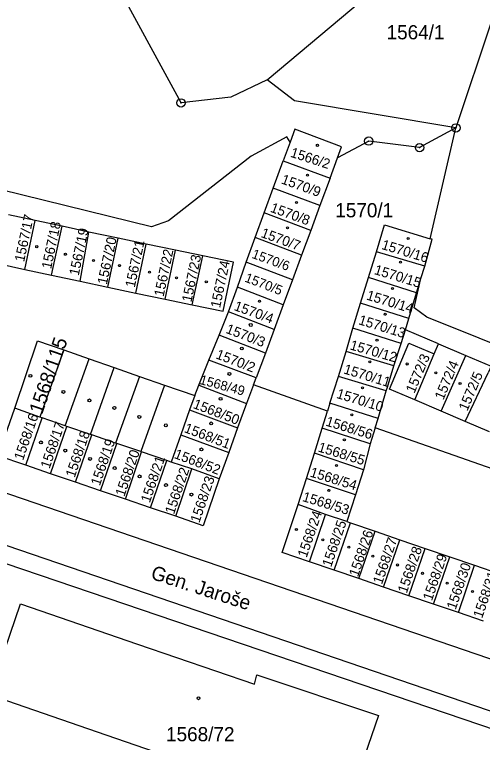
# Model space of a CAD drawing. Extents: x -644096 to -634268, y -1141430 to -1133463.
# Drawn here: x -638733.3 to -638677.1, y -1138314.6 to -1138227.3 of the extents above; entities that cross this region are included whole.
import ezdxf

# ---------------------------------------------------------------- set-up
doc = ezdxf.new("R2010")
doc.units = 0
for name, color, linetype in [('_CIVIL_CONSTRUCTION', 7, 'Continuous'), ('M_Svah_Nasyp', 7, 'Continuous'), ('M_Svah_Zarez', 7, 'Continuous'), ('spodek_zarez', 7, 'Continuous'), ('svrsek_osa_terminal_VRT', 7, 'Continuous'), ('svrsek_osa_VRT', 7, 'Continuous'), ('svrsek_popisy_VRT', 7, 'Continuous'), ('terminal_VRT', 7, 'Continuous')]:
    doc.layers.add(name, color=color, linetype=linetype)

msp = doc.modelspace()

# ---------------------------------------------------------------- linework, layer by layer
at = {"layer": '_CIVIL_CONSTRUCTION'}
for centre, radius in [((-638713.32, -1138237.87), 0.5), ((-638713.32, -1138237.87), 0.0303), ((-638680.32, -1138240.87), 0.5), ((-638680.32, -1138240.87), 0.0303), ((-638690.79, -1138242.46), 0.5), ((-638690.79, -1138242.46), 0.0303), ((-638684.69, -1138243.24), 0.5), ((-638684.69, -1138243.24), 0.0303)]:
    msp.add_circle(centre, radius, dxfattribs=at)
at = {"layer": 'M_Svah_Nasyp'}
for p, q in [((-638682.41, -1138266.77), (-638686.38, -1138265.08)), ((-638727.4, -1138267.5), (-638730.26, -1138275.57)), ((-638727.23, -1138276.61), (-638724.36, -1138268.56)), ((-638724.18, -1138277.64), (-638721.35, -1138269.61)), ((-638718.32, -1138270.67), (-638721.17, -1138278.68)), ((-638715.31, -1138271.72), (-638718.15, -1138279.7))]:
    msp.add_line(p, q, dxfattribs=at)
at = {"layer": 'M_Svah_Zarez'}
for centre, radius in [((-638696.955, -1138242.959), 0.123), ((-638698.145, -1138246.539), 0.123), ((-638699.465, -1138249.809), 0.123), ((-638700.535, -1138252.859), 0.123), ((-638686.045, -1138254.149), 0.123), ((-638730.645, -1138255.119), 0.123), ((-638727.205, -1138256.029), 0.123), ((-638723.835, -1138256.779), 0.123), ((-638720.695, -1138257.389), 0.123), ((-638686.975, -1138256.969), 0.123), ((-638717.095, -1138258.169), 0.123), ((-638713.855, -1138258.849), 0.123), ((-638710.285, -1138259.339), 0.123), ((-638687.935, -1138260.139), 0.123), ((-638703.905, -1138261.669), 0.123), ((-638688.825, -1138263.229), 0.123), ((-638704.947, -1138264.509), 0.175), ((-638689.795, -1138266.339), 0.123), ((-638706.017, -1138267.329), 0.175), ((-638690.665, -1138268.939), 0.123), ((-638686.175, -1138269.189), 0.123), ((-638731.397, -1138270.609), 0.175), ((-638707.507, -1138270.379), 0.175), ((-638682.745, -1138270.259), 0.123), ((-638679.825, -1138271.529), 0.123), ((-638727.437, -1138272.539), 0.175), ((-638691.545, -1138272.059), 0.123), ((-638708.577, -1138273.369), 0.175), ((-638724.317, -1138273.559), 0.175), ((-638721.327, -1138274.459), 0.175), ((-638718.327, -1138275.539), 0.175), ((-638692.825, -1138275.279), 0.123), ((-638715.147, -1138276.549), 0.175), ((-638709.707, -1138276.319), 0.175), ((-638730.137, -1138278.599), 0.175), ((-638693.715, -1138278.299), 0.123), ((-638727.217, -1138279.579), 0.175), ((-638710.877, -1138279.439), 0.175), ((-638724.237, -1138280.579), 0.175), ((-638721.287, -1138281.679), 0.175), ((-638694.645, -1138281.359), 0.123), ((-638718.297, -1138282.679), 0.175), ((-638715.127, -1138283.719), 0.175), ((-638695.575, -1138284.349), 0.123), ((-638712.077, -1138284.849), 0.175), ((-638699.475, -1138289.029), 0.123), ((-638696.285, -1138290.279), 0.123), ((-638693.175, -1138291.169), 0.123), ((-638690.295, -1138292.229), 0.123), ((-638687.345, -1138293.299), 0.123), ((-638684.325, -1138294.299), 0.123), ((-638681.375, -1138295.469), 0.123), ((-638678.325, -1138296.479), 0.123), ((-638711.227, -1138309.279), 0.175)]:
    msp.add_circle(centre, radius, dxfattribs=at)
at = {"layer": 'spodek_zarez'}
msp.add_circle((-638683.068, -1137056.847), 1378.084, dxfattribs=at)
at = {"layer": 'svrsek_osa_terminal_VRT'}
msp.add_arc((-642050.261, -1145189.597), 8802.25, 41.4131519, 75.3170489, dxfattribs=at)
at = {"layer": 'terminal_VRT'}
for p, q in [((-638683.41, -1138254.16), (-638680.32, -1138240.87)), ((-638700.23, -1138242.59), (-638701.06, -1138244.82)), ((-638695.43, -1138246.9), (-638694.54, -1138244.48)), ((-638702.26, -1138248.1), (-638701.06, -1138244.82)), ((-638701.06, -1138244.82), (-638695.43, -1138246.9)), ((-638695.43, -1138246.9), (-638696.65, -1138250.19)), ((-638703.33, -1138251.07), (-638702.26, -1138248.1)), ((-638696.65, -1138250.19), (-638702.26, -1138248.1)), ((-638696.65, -1138250.19), (-638697.75, -1138253.17)), ((-638730.82, -1138251.98), (-638734.05, -1138251.29)), ((-638704.41, -1138254.03), (-638703.33, -1138251.07)), ((-638697.75, -1138253.17), (-638703.33, -1138251.07)), ((-638732.08, -1138257.84), (-638730.82, -1138251.98)), ((-638727.6, -1138252.67), (-638730.82, -1138251.98)), ((-638728.85, -1138258.53), (-638727.6, -1138252.67)), ((-638724.37, -1138253.36), (-638727.6, -1138252.67)), ((-638697.75, -1138253.17), (-638698.85, -1138256.14)), ((-638725.43, -1138259.26), (-638724.37, -1138253.36)), ((-638720.85, -1138254.11), (-638724.37, -1138253.36)), ((-638705.49, -1138256.99), (-638704.41, -1138254.03)), ((-638698.85, -1138256.14), (-638704.41, -1138254.03)), ((-638722.1, -1138259.97), (-638720.85, -1138254.11)), ((-638717.49, -1138254.82), (-638720.85, -1138254.11)), ((-638718.73, -1138260.69), (-638717.49, -1138254.82)), ((-638713.98, -1138255.54), (-638717.49, -1138254.82)), ((-638715.23, -1138261.41), (-638713.98, -1138255.54)), ((-638710.72, -1138256.21), (-638713.98, -1138255.54)), ((-638690.81, -1138258.83), (-638689.84, -1138255.74)), ((-638684.05, -1138257.44), (-638689.84, -1138255.74)), ((-638711.98, -1138262.08), (-638710.72, -1138256.21)), ((-638698.85, -1138256.14), (-638699.94, -1138259.11)), ((-638735.3, -1138257.15), (-638732.08, -1138257.84)), ((-638706.56, -1138259.96), (-638705.49, -1138256.99)), ((-638699.94, -1138259.11), (-638705.49, -1138256.99)), ((-638684.53, -1138258.95), (-638684.05, -1138257.44)), ((-638732.08, -1138257.84), (-638728.85, -1138258.53)), ((-638728.85, -1138258.53), (-638725.43, -1138259.26)), ((-638725.43, -1138259.26), (-638722.1, -1138259.97)), ((-638699.94, -1138259.11), (-638701.04, -1138262.09)), ((-638691.76, -1138261.88), (-638690.81, -1138258.83)), ((-638685.06, -1138260.65), (-638690.81, -1138258.83)), ((-638685.06, -1138260.65), (-638684.53, -1138258.95)), ((-638722.1, -1138259.97), (-638718.73, -1138260.69)), ((-638707.64, -1138262.92), (-638706.56, -1138259.96)), ((-638701.04, -1138262.09), (-638706.56, -1138259.96)), ((-638718.73, -1138260.69), (-638715.23, -1138261.41)), ((-638685.97, -1138263.73), (-638685.06, -1138260.65)), ((-638715.23, -1138261.41), (-638711.98, -1138262.08)), ((-638692.68, -1138264.91), (-638691.76, -1138261.88)), ((-638685.97, -1138263.73), (-638691.76, -1138261.88)), ((-638701.04, -1138262.09), (-638702.14, -1138265.06)), ((-638708.76, -1138265.72), (-638707.64, -1138262.92)), ((-638702.14, -1138265.06), (-638707.64, -1138262.92)), ((-638702.14, -1138265.06), (-638703.2, -1138267.89)), ((-638693.49, -1138267.68), (-638692.68, -1138264.91)), ((-638686.89, -1138266.75), (-638692.68, -1138264.91)), ((-638709.98, -1138268.74), (-638708.76, -1138265.72)), ((-638703.2, -1138267.89), (-638708.76, -1138265.72)), ((-638687.77, -1138269.41), (-638686.89, -1138266.75)), ((-638703.2, -1138267.89), (-638704.29, -1138270.84)), ((-638694.4, -1138270.69), (-638693.49, -1138267.68)), ((-638687.77, -1138269.41), (-638693.49, -1138267.68)), ((-638685.27, -1138273.5), (-638682.92, -1138267.98)), ((-638711.17, -1138271.71), (-638709.98, -1138268.74)), ((-638704.29, -1138270.84), (-638709.98, -1138268.74)), ((-638682.1, -1138274.85), (-638679.13, -1138268.17)), ((-638679.2, -1138276.08), (-638676.44, -1138270.25)), ((-638704.62, -1138271.7), (-638704.29, -1138270.84)), ((-638695.44, -1138273.89), (-638694.4, -1138270.69)), ((-638688.68, -1138272.42), (-638694.4, -1138270.69)), ((-638711.68, -1138272.98), (-638711.17, -1138271.71)), ((-638711.17, -1138271.71), (-638705.48, -1138273.93)), ((-638704.62, -1138271.7), (-638705.48, -1138273.93)), ((-638695.73, -1138274.83), (-638704.62, -1138271.7)), ((-638689.66, -1138275.74), (-638688.68, -1138272.42)), ((-638711.68, -1138272.98), (-638712.29, -1138274.69)), ((-638705.48, -1138273.93), (-638706.54, -1138276.86)), ((-638695.44, -1138273.89), (-638695.73, -1138274.83)), ((-638689.66, -1138275.74), (-638695.44, -1138273.89)), ((-638682.1, -1138274.85), (-638685.27, -1138273.5)), ((-638712.29, -1138274.69), (-638713.35, -1138277.69)), ((-638712.29, -1138274.69), (-638706.54, -1138276.86)), ((-638696.36, -1138276.89), (-638695.73, -1138274.83)), ((-638679.2, -1138276.08), (-638682.1, -1138274.85)), ((-638731.94, -1138281.34), (-638730.01, -1138275.66)), ((-638690.01, -1138276.84), (-638689.66, -1138275.74)), ((-638728.97, -1138282.36), (-638727.03, -1138276.68)), ((-638676.3, -1138277.31), (-638679.2, -1138276.08)), ((-638706.54, -1138276.86), (-638707.6, -1138279.79)), ((-638697.28, -1138279.9), (-638696.36, -1138276.89)), ((-638690.62, -1138278.78), (-638696.36, -1138276.89)), ((-638690.01, -1138276.84), (-638690.62, -1138278.78)), ((-638616.86, -1138302.6), (-638690.01, -1138276.84)), ((-638725.98, -1138283.37), (-638724.04, -1138277.69)), ((-638713.35, -1138277.69), (-638714.51, -1138280.97)), ((-638713.35, -1138277.69), (-638707.6, -1138279.79)), ((-638722.97, -1138284.4), (-638721.04, -1138278.72)), ((-638690.62, -1138278.78), (-638691.41, -1138281.9)), ((-638719.98, -1138285.41), (-638718.05, -1138279.73)), ((-638715.04, -1138280.76), (-638718.05, -1138279.73)), ((-638707.6, -1138279.79), (-638708.75, -1138282.96)), ((-638698.26, -1138282.94), (-638697.28, -1138279.9)), ((-638691.41, -1138281.9), (-638697.28, -1138279.9)), ((-638716.97, -1138286.44), (-638715.04, -1138280.76)), ((-638714.51, -1138280.97), (-638715.04, -1138280.76)), ((-638712.03, -1138281.78), (-638714.51, -1138280.97)), ((-638728.97, -1138282.36), (-638731.94, -1138281.34)), ((-638713.96, -1138287.46), (-638712.03, -1138281.78)), ((-638708.75, -1138282.96), (-638712.03, -1138281.78)), ((-638691.41, -1138281.9), (-638692.38, -1138284.89)), ((-638725.98, -1138283.37), (-638728.97, -1138282.36)), ((-638722.97, -1138284.4), (-638725.98, -1138283.37)), ((-638699.26, -1138286.05), (-638698.26, -1138282.94)), ((-638692.38, -1138284.89), (-638698.26, -1138282.94)), ((-638719.98, -1138285.41), (-638722.97, -1138284.4)), ((-638716.97, -1138286.44), (-638719.98, -1138285.41)), ((-638692.38, -1138284.89), (-638693.42, -1138288.1)), ((-638695.98, -1138287.23), (-638699.26, -1138286.05)), ((-638713.96, -1138287.46), (-638716.97, -1138286.44)), ((-638697.91, -1138292.91), (-638695.98, -1138287.23)), ((-638693.42, -1138288.1), (-638695.98, -1138287.23)), ((-638693.42, -1138288.1), (-638692.99, -1138288.25)), ((-638694.92, -1138293.93), (-638692.99, -1138288.25)), ((-638692.99, -1138288.25), (-638690.03, -1138289.26)), ((-638691.97, -1138294.93), (-638690.03, -1138289.26)), ((-638690.03, -1138289.26), (-638687.07, -1138290.27)), ((-638689.01, -1138295.95), (-638687.07, -1138290.27)), ((-638687.07, -1138290.27), (-638684.02, -1138291.31)), ((-638685.96, -1138296.99), (-638684.02, -1138291.31)), ((-638684.02, -1138291.31), (-638681.06, -1138292.32)), ((-638683, -1138298), (-638681.06, -1138292.32)), ((-638681.06, -1138292.32), (-638678.08, -1138293.34)), ((-638694.92, -1138293.93), (-638697.91, -1138292.91)), ((-638680.02, -1138299.01), (-638678.08, -1138293.34)), ((-638678.08, -1138293.34), (-638675.07, -1138294.36)), ((-638691.97, -1138294.93), (-638694.92, -1138293.93)), ((-638689.01, -1138295.95), (-638691.97, -1138294.93)), ((-638685.96, -1138296.99), (-638689.01, -1138295.95)), ((-638683, -1138298), (-638685.96, -1138296.99)), ((-638680.02, -1138299.01), (-638683, -1138298)), ((-638677.01, -1138300.04), (-638680.02, -1138299.01))]:
    msp.add_line(p, q, dxfattribs=at)
for points in [[(-638702.99, -1138235.1), (-638685.39, -1138220.31), (-638687.06, -1138217.67), (-638691.52, -1138219.28), (-638692.1, -1138217.52)], [(-638667.13, -1138219.46), (-638676.07, -1138228.05), (-638680.32, -1138240.87)], [(-638702.99, -1138235.1), (-638707.36, -1138237.18), (-638713.32, -1138237.87), (-638721.73, -1138222.33)], [(-638680.32, -1138240.87), (-638699.69, -1138237.61), (-638702.99, -1138235.1)], [(-638680.32, -1138240.87), (-638684.69, -1138243.24), (-638690.79, -1138242.46), (-638694.54, -1138244.48)], [(-638694.54, -1138244.48), (-638694.05, -1138243.15), (-638699.65, -1138241.03), (-638700.23, -1138242.59)], [(-638700.23, -1138242.59), (-638700.62, -1138241.93), (-638704.92, -1138244.28), (-638714.84, -1138252), (-638716.88, -1138252.72), (-638745.35, -1138245.73), (-638761.18, -1138245.49)], [(-638689.84, -1138255.74), (-638688.89, -1138252.49), (-638683.41, -1138254.16)], [(-638684.05, -1138257.44), (-638683.19, -1138254.23), (-638683.41, -1138254.16)], [(-638711.98, -1138262.08), (-638708.28, -1138262.86), (-638707.02, -1138256.97), (-638710.72, -1138256.21)], [(-638616.87, -1138290.53), (-638620.98, -1138288.75), (-638683.8, -1138263.56), (-638685.34, -1138262.45), (-638684.53, -1138258.95)], [(-638800.84, -1138262.64), (-638744.23, -1138281.29), (-638601.39, -1138330.16), (-638565.36, -1138347.33), (-638549.56, -1138355.67), (-638537, -1138363.89), (-638519.52, -1138377.59), (-638505.14, -1138390.26), (-638495.38, -1138399.15), (-638485.78, -1138409.3), (-638484.67, -1138410.75)], [(-638686.89, -1138266.75), (-638686.38, -1138265.08), (-638685.97, -1138263.73)], [(-638733.28, -1138274.48), (-638730.54, -1138266.41), (-638727.4, -1138267.5), (-638724.36, -1138268.56), (-638721.35, -1138269.61), (-638718.32, -1138270.67), (-638715.31, -1138271.72), (-638711.68, -1138272.98)], [(-638685.27, -1138273.5), (-638688.31, -1138272.2), (-638685.96, -1138266.68), (-638682.92, -1138267.98)], [(-638682.92, -1138267.98), (-638682.41, -1138266.77), (-638679.13, -1138268.17)], [(-638679.13, -1138268.17), (-638676.11, -1138269.47), (-638676.44, -1138270.25)], [(-638688.68, -1138272.42), (-638688.58, -1138272.09), (-638687.77, -1138269.41)], [(-638597.22, -1138338.59), (-638604.93, -1138335.17), (-638744.88, -1138287.37), (-638784.05, -1138274.53)], [(-638731.94, -1138281.34), (-638735.31, -1138280.2), (-638733.28, -1138274.48)], [(-638730.01, -1138275.66), (-638730.26, -1138275.57), (-638733.28, -1138274.48)], [(-638727.03, -1138276.68), (-638727.23, -1138276.61), (-638730.01, -1138275.66)], [(-638724.04, -1138277.69), (-638724.18, -1138277.64), (-638727.03, -1138276.68)], [(-638721.04, -1138278.72), (-638721.17, -1138278.68), (-638724.04, -1138277.69)], [(-638718.05, -1138279.73), (-638718.15, -1138279.7), (-638721.04, -1138278.72)], [(-638708.75, -1138282.96), (-638710.66, -1138288.59), (-638713.96, -1138287.46)], [(-638697.91, -1138292.91), (-638701.17, -1138291.79), (-638699.26, -1138286.05)], [(-638495.94, -1138414.45), (-638503.03, -1138409.81), (-638515.24, -1138398.71), (-638533.54, -1138383.08), (-638549.84, -1138370.95), (-638565.34, -1138362.05), (-638587.86, -1138350.29), (-638596.71, -1138345.92), (-638606.34, -1138336.63), (-638734.32, -1138293.15), (-638735.41, -1138293.06)], [(-638707.48, -1138317.53), (-638707.88, -1138318.69), (-638708.27, -1138318.56), (-638722.32, -1138313.71), (-638736.37, -1138308.86), (-638732.58, -1138297.95), (-638718.55, -1138302.78), (-638704.52, -1138307.6), (-638704.21, -1138306.49), (-638689.62, -1138311.37), (-638693.41, -1138322.37), (-638707.48, -1138317.53)]]:
    msp.add_lwpolyline(points, dxfattribs=at)

# ---------------------------------------------------------------- texts
at = {"layer": 'svrsek_osa_VRT'}
for s, p in [('1564/1', (-638688.646, -1138230.245)), ('1570/1', (-638694.806, -1138251.595)), ('1568/72', (-638715.12, -1138314.445))]:
    msp.add_text(s, height=1.7, dxfattribs=at).set_placement(p)
for s, height, rotation, p in [('1566/2', 1.19, 342, (-638700.281, -1138244.312)), ('1570/9', 1.19, 340, (-638701.381, -1138247.509)), ('1570/8', 1.19, 340, (-638702.691, -1138250.909)), ('1567/17', 1.19, 78, (-638732.159, -1138257.011)), ('1567/18', 1.19, 78, (-638728.919, -1138257.861)), ('1567/19', 1.19, 78, (-638725.609, -1138258.661)), ('1570/7', 1.19, 340, (-638703.821, -1138253.939)), ('1567/20', 1.19, 78, (-638722.229, -1138259.731)), ('1567/21', 1.19, 78, (-638718.879, -1138260.091)), ('1570/16', 1.19, 343, (-638689.336, -1138255.374)), ('1567/22', 1.19, 78, (-638715.419, -1138261.181)), ('1570/6', 1.14, 340, (-638704.911, -1138256.442)), ('1567/23', 1.19, 78, (-638712.079, -1138261.841)), ('1567/24', 1.19, 78, (-638708.639, -1138262.541)), ('1570/15', 1.19, 343, (-638690.216, -1138258.384)), ('1570/5', 1.14, 339, (-638705.762, -1138259.283)), ('1570/14', 1.19, 343, (-638691.146, -1138261.444)), ('1570/4', 1.19, 340, (-638707.051, -1138262.699)), ('1570/13', 1.19, 343, (-638692.096, -1138264.404)), ('1570/3', 1.19, 339, (-638708.036, -1138265.437)), ('1568/115', 1.7, 71, (-638729.998, -1138275.318)), ('1570/12', 1.19, 344, (-638693.128, -1138267.425)), ('1570/2', 1.19, 339, (-638709.236, -1138268.487)), ('1572/3', 1.19, 67, (-638685.306, -1138272.776)), ('1572/4', 1.19, 67, (-638681.836, -1138273.586)), ('1570/11', 1.19, 343, (-638693.886, -1138270.304)), ('1568/49', 1.14, 345, (-638711.167, -1138271.574)), ('1572/5', 1.19, 67, (-638678.956, -1138274.916)), ('1570/10', 1.19, 343, (-638694.746, -1138273.244)), ('1568/50', 1.19, 339, (-638711.966, -1138274.447)), ('1568/16', 1.19, 71, (-638732.288, -1138280.826)), ('1568/56', 1.19, 343, (-638696.036, -1138276.564)), ('1568/17', 1.19, 71, (-638729.108, -1138281.826)), ('1568/51', 1.19, 339, (-638713.036, -1138277.337)), ('1568/18', 1.19, 71, (-638726.098, -1138282.896)), ('1568/19', 1.19, 71, (-638723.078, -1138283.876)), ('1568/55', 1.19, 343, (-638696.966, -1138279.664)), ('1568/20', 1.19, 71, (-638720.128, -1138285.166)), ('1568/52', 1.19, 339, (-638714.236, -1138280.447)), ('1568/21', 1.19, 71, (-638717.078, -1138285.916)), ('1568/22', 1.19, 71, (-638714.168, -1138287.286)), ('1568/54', 1.19, 343, (-638697.926, -1138282.674)), ('1568/23', 1.19, 71, (-638711.128, -1138288.326)), ('1568/53', 1.19, 343, (-638698.836, -1138285.614)), ('1568/24', 1.19, 71, (-638698.248, -1138292.486)), ('1568/25', 1.19, 71, (-638695.298, -1138293.626)), ('1568/26', 1.188, 71, (-638692.081, -1138294.793)), ('1568/27', 1.19, 71, (-638689.208, -1138295.696)), ('1568/28', 1.19, 71, (-638686.228, -1138296.766)), ('1568/29', 1.19, 71, (-638683.208, -1138297.666)), ('1568/30', 1.19, 71, (-638680.358, -1138298.736)), ('1568/31', 1.19, 71, (-638677.178, -1138299.766))]:
    msp.add_text(s, height=height, rotation=rotation, dxfattribs=at).set_placement(p)
at = {"layer": 'svrsek_popisy_VRT'}
msp.add_text('Gen. Jaroše', height=1.7, rotation=342, dxfattribs=at).set_placement((-638717.059, -1138294.92))

doc.saveas('drawing.dxf')
